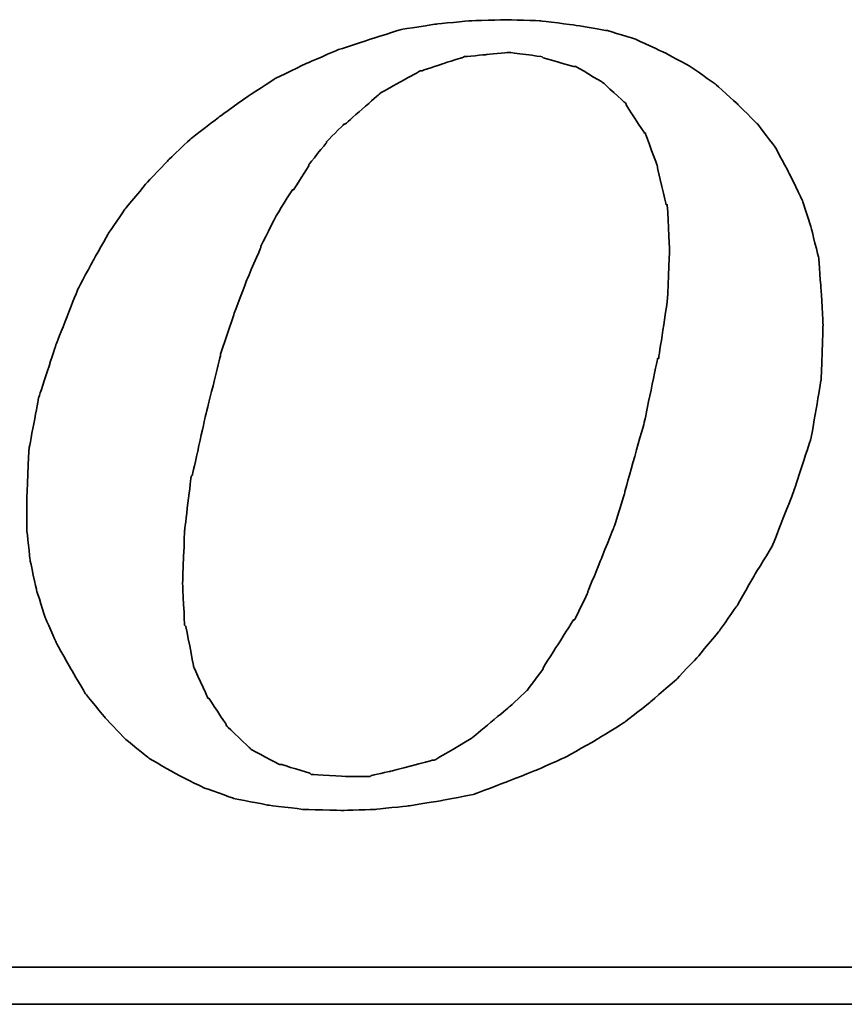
# Model space of a CAD drawing. Header units: millimetres. Extents: x -386 to 3135, y -1989 to 860.
# Tile 279 of 596: x -20 to -15, y -295 to -289. Entities that reach past the tile are written whole.
import ezdxf

# ---------------------------------------------------------------- set-up
doc = ezdxf.new("R2010")
doc.units = ezdxf.units.MM
doc.layers.add('DIM', color=4, linetype='CONTINUOUS')
doc.layers.add('layer 1', color=7, linetype='CONTINUOUS')

# ---------------------------------------------------------------- blocks, each defined once
blk = doc.blocks.new('TBI MOTION logo(完整正式版)')
at = {"layer": 'layer 1', "color": 22, "lineweight": 35}
for points, knots in [([(35.79625, -6.98375), (35.79625, -6.98375), (36.23125, -7.43875), (36.23125, -7.43875), (36.23125, -7.43875), (36.23125, -7.43875), (36.75625, -7.87125), (36.75625, -7.87125), (36.75625, -7.87125), (36.75625, -7.87125), (37.33125, -8.20375), (37.33125, -8.20375), (37.33125, -8.20375), (37.33125, -8.20375), (37.95625, -8.51875), (37.95625, -8.51875), (37.95625, -8.51875), (37.95625, -8.51875), (38.62625, -8.75875), (38.62625, -8.75875), (38.62625, -8.75875), (38.62625, -8.75875), (39.37125, -8.90375), (39.37125, -8.90375), (39.37125, -8.90375), (39.37125, -8.90375), (40.14125, -8.99875), (40.14125, -8.99875), (40.14125, -8.99875), (40.14125, -8.99875), (41.02625, -9.02375), (41.02625, -9.02375), (41.02625, -9.02375), (41.02625, -9.02375), (41.74625, -8.99875), (41.74625, -8.99875), (41.74625, -8.99875), (41.74625, -8.99875), (42.46625, -8.92375), (42.46625, -8.92375), (42.46625, -8.92375), (42.46625, -8.92375), (43.21125, -8.80625), (43.21125, -8.80625), (43.21125, -8.80625), (43.21125, -8.80625), (43.93125, -8.66375), (43.93125, -8.66375), (43.93125, -8.66375), (43.93125, -8.66375), (44.62625, -8.39875), (44.62625, -8.39875), (44.62625, -8.39875), (44.62625, -8.39875), (45.29625, -8.13375), (45.29625, -8.13375), (45.29625, -8.13375), (45.29625, -8.13375), (45.94625, -7.84375), (45.94625, -7.84375), (45.94625, -7.84375), (45.94625, -7.84375), (46.61625, -7.46375), (46.61625, -7.46375), (46.61625, -7.46375), (46.61625, -7.46375), (47.24125, -7.07875), (47.24125, -7.07875), (47.24125, -7.07875), (47.24125, -7.07875), (47.81625, -6.62375), (47.81625, -6.62375), (47.81625, -6.62375), (47.81625, -6.62375), (48.36875, -6.14375), (48.36875, -6.14375), (48.36875, -6.14375), (48.36875, -6.14375), (48.84625, -5.64125), (48.84625, -5.64125), (48.84625, -5.64125), (48.84625, -5.64125), (49.32625, -5.06375), (49.32625, -5.06375), (49.32625, -5.06375), (49.32625, -5.06375), (49.71125, -4.51374), (49.71125, -4.51374), (49.71125, -4.51374), (49.71125, -4.51374), (50.09625, -3.83874), (50.09625, -3.83874), (50.09625, -3.83874), (50.09625, -3.83874), (50.48125, -3.21374), (50.48125, -3.21374), (50.48125, -3.21374), (50.48125, -3.21374), (50.96125, -1.99125), (50.96125, -1.99125), (50.96125, -1.99125), (50.96125, -1.99125), (51.34375, -0.81875), (51.34375, -0.81875), (51.34375, -0.81875), (51.34375, -0.81875), (51.56125, 0.45624), (51.56125, 0.45624), (51.56125, 0.45624), (51.56125, 0.45624), (51.60625, 1.67624), (51.60625, 1.67624), (51.60625, 1.67624), (51.60625, 1.67624), (51.56125, 2.44625), (51.56125, 2.44625), (51.56125, 2.44625), (51.56125, 2.44625), (51.51125, 3.14125), (51.51125, 3.14125), (51.51125, 3.14125), (51.51125, 3.14125), (51.34375, 3.81125), (51.34375, 3.81125), (51.34375, 3.81125), (51.34375, 3.81125), (51.15125, 4.41125), (51.15125, 4.41125), (51.15125, 4.41125), (51.15125, 4.41125), (50.86125, 5.01125), (50.86125, 5.01125), (50.86125, 5.01125), (50.86125, 5.01125), (50.55125, 5.58875), (50.55125, 5.58875), (50.55125, 5.58875), (50.55125, 5.58875), (50.16625, 6.09125), (50.16625, 6.09125), (50.16625, 6.09125), (50.16625, 6.09125), (49.71125, 6.54875), (49.71125, 6.54875), (49.71125, 6.54875), (49.71125, 6.54875), (49.23125, 6.98125), (49.23125, 6.98125), (49.23125, 6.98125), (49.23125, 6.98125), (48.67875, 7.36625), (48.67875, 7.36625), (48.67875, 7.36625), (48.67875, 7.36625), (48.10375, 7.67625), (48.10375, 7.67625), (48.10375, 7.67625), (48.10375, 7.67625), (47.48125, 7.96375), (47.48125, 7.96375), (47.48125, 7.96375), (47.48125, 7.96375), (46.85625, 8.15625), (46.85625, 8.15625), (46.85625, 8.15625), (46.85625, 8.15625), (46.13625, 8.27624), (46.13625, 8.27624), (46.13625, 8.27624), (46.13625, 8.27624), (45.39125, 8.37125), (45.39125, 8.37125), (45.39125, 8.37125), (45.39125, 8.37125), (44.62625, 8.39624), (44.62625, 8.39624), (44.62625, 8.39624), (44.62625, 8.39624), (43.83625, 8.37125), (43.83625, 8.37125), (43.83625, 8.37125), (43.83625, 8.37125), (43.09125, 8.30125), (43.09125, 8.30125), (43.09125, 8.30125), (43.09125, 8.30125), (42.32125, 8.18125), (42.32125, 8.18125), (42.32125, 8.18125), (42.32125, 8.18125), (41.62875, 7.96375), (41.62875, 7.96375), (41.62875, 7.96375), (41.62875, 7.96375), (40.90625, 7.72625), (40.90625, 7.72625), (40.90625, 7.72625), (40.90625, 7.72625), (40.23624, 7.43625), (40.23624, 7.43625), (40.23624, 7.43625), (40.23624, 7.43625), (39.54124, 7.10125), (39.54124, 7.10125), (39.54124, 7.10125), (39.54124, 7.10125), (38.91625, 6.69125), (38.91625, 6.69125), (38.91625, 6.69125), (38.91625, 6.69125), (38.31625, 6.26125), (38.31625, 6.26125), (38.31625, 6.26125), (38.31625, 6.26125), (37.69125, 5.78125), (37.69125, 5.78125), (37.69125, 5.78125), (37.69125, 5.78125), (37.18625, 5.30125), (37.18625, 5.30125), (37.18625, 5.30125), (37.18625, 5.30125), (36.70625, 4.79624), (36.70625, 4.79624), (36.70625, 4.79624), (36.70625, 4.79624), (36.23125, 4.22125), (36.23125, 4.22125), (36.23125, 4.22125), (36.23125, 4.22125), (35.87124, 3.69375), (35.87124, 3.69375), (35.87124, 3.69375), (35.87124, 3.69375), (35.53125, 3.09125), (35.53125, 3.09125), (35.53125, 3.09125), (35.53125, 3.09125), (35.19875, 2.47125), (35.19875, 2.47125), (35.19875, 2.47125), (35.19875, 2.47125), (34.71625, 1.24625), (34.71625, 1.24625), (34.71625, 1.24625), (34.71625, 1.24625), (34.33125, 0.06874), (34.33125, 0.06874), (34.33125, 0.06874), (34.33125, 0.06874), (34.11625, -1.07875), (34.11625, -1.07875), (34.11625, -1.07875), (34.11625, -1.07875), (34.07125, -2.15875), (34.07125, -2.15875), (34.07125, -2.15875), (34.07125, -2.15875), (34.07125, -2.85375), (34.07125, -2.85375), (34.07125, -2.85375), (34.07125, -2.85375), (34.14125, -3.50375), (34.14125, -3.50375), (34.14125, -3.50375), (34.14125, -3.50375), (34.28625, -4.17375), (34.28625, -4.17375), (34.28625, -4.17375), (34.28625, -4.17375), (34.47625, -4.77624), (34.47625, -4.77624), (34.47625, -4.77624), (34.47625, -4.77624), (34.71625, -5.32625), (34.71625, -5.32625), (34.71625, -5.32625), (34.71625, -5.32625), (35.05375, -5.92875), (35.05375, -5.92875), (35.05375, -5.92875), (35.05375, -5.92875), (35.36375, -6.45375), (35.36375, -6.45375), (35.36375, -6.45375), (35.36375, -6.45375), (35.79625, -6.98375), (35.79625, -6.98375)], [0, 0, 0, 0, 0.01388889, 0.01388889, 0.01388889, 0.0138889, 0.02777778, 0.02777778, 0.02777778, 0.02777779, 0.04166667, 0.04166667, 0.04166667, 0.04166668, 0.05555556, 0.05555556, 0.05555556, 0.05555557, 0.06944444, 0.06944444, 0.06944444, 0.06944445, 0.08333333, 0.08333333, 0.08333333, 0.08333334, 0.09722222, 0.09722222, 0.09722222, 0.09722223, 0.11111111, 0.11111111, 0.11111111, 0.11111112, 0.125, 0.125, 0.125, 0.12500001, 0.13888889, 0.13888889, 0.13888889, 0.1388889, 0.15277778, 0.15277778, 0.15277778, 0.15277779, 0.16666667, 0.16666667, 0.16666667, 0.16666668, 0.18055556, 0.18055556, 0.18055556, 0.18055557, 0.19444444, 0.19444444, 0.19444444, 0.19444445, 0.20833333, 0.20833333, 0.20833333, 0.20833334, 0.22222222, 0.22222222, 0.22222222, 0.22222223, 0.23611111, 0.23611111, 0.23611111, 0.23611112, 0.25, 0.25, 0.25, 0.25000001, 0.26388889, 0.26388889, 0.26388889, 0.2638889, 0.27777778, 0.27777778, 0.27777778, 0.27777779, 0.29166667, 0.29166667, 0.29166667, 0.29166668, 0.30555556, 0.30555556, 0.30555556, 0.30555557, 0.31944444, 0.31944444, 0.31944444, 0.31944445, 0.33333333, 0.33333333, 0.33333333, 0.33333334, 0.34722222, 0.34722222, 0.34722222, 0.34722223, 0.36111111, 0.36111111, 0.36111111, 0.36111112, 0.375, 0.375, 0.375, 0.37500001, 0.38888889, 0.38888889, 0.38888889, 0.3888889, 0.40277778, 0.40277778, 0.40277778, 0.40277779, 0.41666667, 0.41666667, 0.41666667, 0.41666668, 0.43055556, 0.43055556, 0.43055556, 0.43055557, 0.44444444, 0.44444444, 0.44444444, 0.44444445, 0.45833333, 0.45833333, 0.45833333, 0.45833334, 0.47222222, 0.47222222, 0.47222222, 0.47222223, 0.48611111, 0.48611111, 0.48611111, 0.48611112, 0.5, 0.5, 0.5, 0.50000001, 0.51388889, 0.51388889, 0.51388889, 0.5138889, 0.52777778, 0.52777778, 0.52777778, 0.52777779, 0.54166667, 0.54166667, 0.54166667, 0.54166668, 0.55555556, 0.55555556, 0.55555556, 0.55555557, 0.56944444, 0.56944444, 0.56944444, 0.56944445, 0.58333333, 0.58333333, 0.58333333, 0.58333334, 0.59722222, 0.59722222, 0.59722222, 0.59722223, 0.61111111, 0.61111111, 0.61111111, 0.61111112, 0.625, 0.625, 0.625, 0.62500001, 0.63888889, 0.63888889, 0.63888889, 0.6388889, 0.65277778, 0.65277778, 0.65277778, 0.65277779, 0.66666667, 0.66666667, 0.66666667, 0.66666668, 0.68055556, 0.68055556, 0.68055556, 0.68055557, 0.69444444, 0.69444444, 0.69444444, 0.69444445, 0.70833333, 0.70833333, 0.70833333, 0.70833334, 0.72222222, 0.72222222, 0.72222222, 0.72222223, 0.73611111, 0.73611111, 0.73611111, 0.73611112, 0.75, 0.75, 0.75, 0.75000001, 0.76388889, 0.76388889, 0.76388889, 0.7638889, 0.77777778, 0.77777778, 0.77777778, 0.77777779, 0.79166667, 0.79166667, 0.79166667, 0.79166668, 0.80555556, 0.80555556, 0.80555556, 0.80555557, 0.81944444, 0.81944444, 0.81944444, 0.81944445, 0.83333333, 0.83333333, 0.83333333, 0.83333334, 0.84722222, 0.84722222, 0.84722222, 0.84722223, 0.86111111, 0.86111111, 0.86111111, 0.86111112, 0.875, 0.875, 0.875, 0.87500001, 0.88888889, 0.88888889, 0.88888889, 0.8888889, 0.90277778, 0.90277778, 0.90277778, 0.90277779, 0.91666667, 0.91666667, 0.91666667, 0.91666668, 0.93055556, 0.93055556, 0.93055556, 0.93055557, 0.94444444, 0.94444444, 0.94444444, 0.94444445, 0.95833333, 0.95833333, 0.95833333, 0.95833334, 0.97222222, 0.97222222, 0.97222222, 0.97222223, 0.98611111, 0.98611111, 0.98611111, 0.98611112, 1, 1, 1, 1]), ([(38.33875, 1.03124), (38.33875, 1.03124), (38.62625, 1.89625), (38.62625, 1.89625), (38.62625, 1.89625), (38.62625, 1.89625), (38.91625, 2.66375), (38.91625, 2.66375), (38.91625, 2.66375), (38.91625, 2.66375), (39.22625, 3.38125), (39.22625, 3.38125), (39.22625, 3.38125), (39.22625, 3.38125), (39.22625, 3.40624), (39.22625, 3.40624), (39.22625, 3.40624), (39.22625, 3.40624), (39.56124, 4.07624), (39.56124, 4.07624), (39.56124, 4.07624), (39.56124, 4.07624), (39.92125, 4.65125), (39.92125, 4.65125), (39.92125, 4.65125), (39.92125, 4.65125), (39.94625, 4.65125), (39.94625, 4.65125), (39.94625, 4.65125), (39.94625, 4.65125), (40.28125, 5.17875), (40.28125, 5.17875), (40.28125, 5.17875), (40.28125, 5.17875), (40.28125, 5.20375), (40.28125, 5.20375), (40.28125, 5.20375), (40.28125, 5.20375), (40.66875, 5.68625), (40.66875, 5.68625), (40.66875, 5.68625), (40.66875, 5.68625), (40.66875, 5.70625), (40.66875, 5.70625), (40.66875, 5.70625), (40.66875, 5.70625), (41.05124, 6.09125), (41.05124, 6.09125), (41.05124, 6.09125), (41.05124, 6.09125), (41.07625, 6.09125), (41.07625, 6.09125), (41.07625, 6.09125), (41.07625, 6.09125), (41.84125, 6.76625), (41.84125, 6.76625), (41.84125, 6.76625), (41.84125, 6.76625), (41.86625, 6.78625), (41.86625, 6.78625), (41.86625, 6.78625), (41.86625, 6.78625), (42.73125, 7.26624), (42.73125, 7.26624), (42.73125, 7.26624), (42.73125, 7.26624), (42.75625, 7.26624), (42.75625, 7.26624), (42.75625, 7.26624), (42.75625, 7.26624), (43.18625, 7.41125), (43.18625, 7.41125), (43.18625, 7.41125), (43.18625, 7.41125), (43.64125, 7.55625), (43.64125, 7.55625), (43.64125, 7.55625), (43.64125, 7.55625), (43.66625, 7.55625), (43.66625, 7.55625), (43.66625, 7.55625), (43.66625, 7.55625), (43.69125, 7.58124), (43.69125, 7.58124), (43.69125, 7.58124), (43.69125, 7.58124), (44.19125, 7.62625), (44.19125, 7.62625), (44.19125, 7.62625), (44.19125, 7.62625), (44.67125, 7.67625), (44.67125, 7.67625), (44.67125, 7.67625), (44.67125, 7.67625), (44.69625, 7.67625), (44.69625, 7.67625), (44.69625, 7.67625), (44.69625, 7.67625), (45.41875, 7.58124), (45.41875, 7.58124), (45.41875, 7.58124), (45.41875, 7.58124), (45.44125, 7.55625), (45.44125, 7.55625), (45.44125, 7.55625), (45.44125, 7.55625), (46.11125, 7.36625), (46.11125, 7.36625), (46.11125, 7.36625), (46.11125, 7.36625), (46.13625, 7.36625), (46.13625, 7.36625), (46.13625, 7.36625), (46.13625, 7.36625), (46.15875, 7.36625), (46.15875, 7.36625), (46.15875, 7.36625), (46.15875, 7.36625), (46.73625, 7.02624), (46.73625, 7.02624), (46.73625, 7.02624), (46.73625, 7.02624), (46.76125, 7.00624), (46.76125, 7.00624), (46.76125, 7.00624), (46.76125, 7.00624), (47.24125, 6.57124), (47.24125, 6.57124), (47.24125, 6.57124), (47.24125, 6.57124), (47.26625, 6.54875), (47.26625, 6.54875), (47.26625, 6.54875), (47.26625, 6.54875), (47.26625, 6.52375), (47.26625, 6.52375), (47.26625, 6.52375), (47.26625, 6.52375), (47.67375, 5.89875), (47.67375, 5.89875), (47.67375, 5.89875), (47.67375, 5.89875), (47.69625, 5.89875), (47.69625, 5.89875), (47.69625, 5.89875), (47.69625, 5.89875), (47.69625, 5.87625), (47.69625, 5.87625), (47.69625, 5.87625), (47.69625, 5.87625), (47.96125, 5.15625), (47.96125, 5.15625), (47.96125, 5.15625), (47.96125, 5.15625), (47.96125, 5.13125), (47.96125, 5.13125), (47.96125, 5.13125), (47.96125, 5.13125), (48.15125, 4.31875), (48.15125, 4.31875), (48.15125, 4.31875), (48.15125, 4.31875), (48.17625, 4.31875), (48.17625, 4.31875), (48.17625, 4.31875), (48.17625, 4.31875), (48.17625, 4.29125), (48.17625, 4.29125), (48.17625, 4.29125), (48.17625, 4.29125), (48.22625, 3.33125), (48.22625, 3.33125), (48.22625, 3.33125), (48.22625, 3.33125), (48.22625, 3.30875), (48.22625, 3.30875), (48.22625, 3.30875), (48.22625, 3.30875), (48.17625, 2.20624), (48.17625, 2.20624), (48.17625, 2.20624), (48.17625, 2.20624), (48.17625, 2.18124), (48.17625, 2.18124), (48.17625, 2.18124), (48.17625, 2.18124), (47.98375, 0.93624), (47.98375, 0.93624), (47.98375, 0.93624), (47.98375, 0.93624), (47.96125, 0.93624), (47.96125, 0.93624), (47.96125, 0.93624), (47.96125, 0.93624), (47.67375, -0.45874), (47.67375, -0.45874), (47.67375, -0.45874), (47.67375, -0.45874), (47.24125, -1.99125), (47.24125, -1.99125), (47.24125, -1.99125), (47.24125, -1.99125), (47.24125, -2.01874), (47.24125, -2.01874), (47.24125, -2.01874), (47.24125, -2.01874), (47.00125, -2.78375), (47.00125, -2.78375), (47.00125, -2.78375), (47.00125, -2.78375), (46.71125, -3.50375), (46.71125, -3.50375), (46.71125, -3.50375), (46.71125, -3.50375), (46.42625, -4.19875), (46.42625, -4.19875), (46.42625, -4.19875), (46.42625, -4.19875), (46.42625, -4.22375), (46.42625, -4.22375), (46.42625, -4.22375), (46.42625, -4.22375), (46.13625, -4.82374), (46.13625, -4.82374), (46.13625, -4.82374), (46.13625, -4.82374), (46.11125, -4.82374), (46.11125, -4.82374), (46.11125, -4.82374), (46.11125, -4.82374), (45.77625, -5.35125), (45.77625, -5.35125), (45.77625, -5.35125), (45.77625, -5.35125), (45.44125, -5.87875), (45.44125, -5.87875), (45.44125, -5.87875), (45.44125, -5.87875), (45.44125, -5.90375), (45.44125, -5.90375), (45.44125, -5.90375), (45.44125, -5.90375), (45.10625, -6.35875), (45.10625, -6.35875), (45.10625, -6.35875), (45.10625, -6.35875), (45.08125, -6.38375), (45.08125, -6.38375), (45.08125, -6.38375), (45.08125, -6.38375), (44.69625, -6.74375), (44.69625, -6.74375), (44.69625, -6.74375), (44.69625, -6.74375), (43.88375, -7.41625), (43.88375, -7.41625), (43.88375, -7.41625), (43.88375, -7.41625), (43.85625, -7.43875), (43.85625, -7.43875), (43.85625, -7.43875), (43.85625, -7.43875), (43.04125, -7.91875), (43.04125, -7.91875), (43.04125, -7.91875), (43.04125, -7.91875), (43.01625, -7.91875), (43.01625, -7.91875), (43.01625, -7.91875), (43.01625, -7.91875), (42.99625, -7.91875), (42.99625, -7.91875), (42.99625, -7.91875), (42.99625, -7.91875), (42.08125, -8.15875), (42.08125, -8.15875), (42.08125, -8.15875), (42.08125, -8.15875), (41.65125, -8.25625), (41.65125, -8.25625), (41.65125, -8.25625), (41.65125, -8.25625), (41.62875, -8.27875), (41.62875, -8.27875), (41.62875, -8.27875), (41.62875, -8.27875), (41.60125, -8.27875), (41.60125, -8.27875), (41.60125, -8.27875), (41.60125, -8.27875), (41.12125, -8.27875), (41.12125, -8.27875), (41.12125, -8.27875), (41.12125, -8.27875), (40.35624, -8.23125), (40.35624, -8.23125), (40.35624, -8.23125), (40.35624, -8.23125), (40.33125, -8.23125), (40.33125, -8.23125), (40.33125, -8.23125), (40.33125, -8.23125), (40.30625, -8.20375), (40.30625, -8.20375), (40.30625, -8.20375), (40.30625, -8.20375), (39.68375, -8.01375), (39.68375, -8.01375), (39.68375, -8.01375), (39.68375, -8.01375), (39.66124, -8.01375), (39.66124, -8.01375), (39.66124, -8.01375), (39.66124, -8.01375), (39.63625, -8.01375), (39.63625, -8.01375), (39.63625, -8.01375), (39.63625, -8.01375), (39.01125, -7.67875), (39.01125, -7.67875), (39.01125, -7.67875), (39.01125, -7.67875), (38.98875, -7.65375), (38.98875, -7.65375), (38.98875, -7.65375), (38.98875, -7.65375), (38.48625, -7.17375), (38.48625, -7.17375), (38.48625, -7.17375), (38.48625, -7.17375), (38.45875, -7.14875), (38.45875, -7.14875), (38.45875, -7.14875), (38.45875, -7.14875), (38.45875, -7.12875), (38.45875, -7.12875), (38.45875, -7.12875), (38.45875, -7.12875), (38.07625, -6.54875), (38.07625, -6.54875), (38.07625, -6.54875), (38.07625, -6.54875), (38.05125, -6.54875), (38.05125, -6.54875), (38.05125, -6.54875), (38.05125, -6.54875), (38.05125, -6.52875), (38.05125, -6.52875), (38.05125, -6.52875), (38.05125, -6.52875), (37.74125, -5.85375), (37.74125, -5.85375), (37.74125, -5.85375), (37.74125, -5.85375), (37.74125, -5.82875), (37.74125, -5.82875), (37.74125, -5.82875), (37.74125, -5.82875), (37.57375, -4.96875), (37.57375, -4.96875), (37.57375, -4.96875), (37.57375, -4.96875), (37.54625, -4.94375), (37.54625, -4.94375), (37.54625, -4.94375), (37.54625, -4.94375), (37.50125, -4.03375), (37.50125, -4.03375), (37.50125, -4.03375), (37.50125, -4.03375), (37.50125, -4.00875), (37.50125, -4.00875), (37.50125, -4.00875), (37.50125, -4.00875), (37.54625, -2.85375), (37.54625, -2.85375), (37.54625, -2.85375), (37.54625, -2.85375), (37.69125, -1.65875), (37.69125, -1.65875), (37.69125, -1.65875), (37.69125, -1.65875), (37.71624, -1.63375), (37.71624, -1.63375), (37.71624, -1.63375), (37.71624, -1.63375), (38.00375, -0.33875), (38.00375, -0.33875), (38.00375, -0.33875), (38.00375, -0.33875), (38.33875, 1.00624), (38.33875, 1.00624), (38.33875, 1.00624), (38.33875, 1.00624), (38.33875, 1.03124), (38.33875, 1.03124)], [0, 0, 0, 0, 0.01010101, 0.01010101, 0.01010101, 0.01010102, 0.02020202, 0.02020202, 0.02020202, 0.02020203, 0.03030303, 0.03030303, 0.03030303, 0.03030304, 0.04040404, 0.04040404, 0.04040404, 0.04040405, 0.05050505, 0.05050505, 0.05050505, 0.05050506, 0.06060606, 0.06060606, 0.06060606, 0.06060607, 0.07070707, 0.07070707, 0.07070707, 0.07070708, 0.08080808, 0.08080808, 0.08080808, 0.08080809, 0.09090909, 0.09090909, 0.09090909, 0.0909091, 0.1010101, 0.1010101, 0.1010101, 0.10101011, 0.11111111, 0.11111111, 0.11111111, 0.11111112, 0.12121212, 0.12121212, 0.12121212, 0.12121213, 0.13131313, 0.13131313, 0.13131313, 0.13131314, 0.14141414, 0.14141414, 0.14141414, 0.14141415, 0.15151515, 0.15151515, 0.15151515, 0.15151516, 0.16161616, 0.16161616, 0.16161616, 0.16161617, 0.17171717, 0.17171717, 0.17171717, 0.17171718, 0.18181818, 0.18181818, 0.18181818, 0.18181819, 0.19191919, 0.19191919, 0.19191919, 0.1919192, 0.2020202, 0.2020202, 0.2020202, 0.20202021, 0.21212121, 0.21212121, 0.21212121, 0.21212122, 0.22222222, 0.22222222, 0.22222222, 0.22222223, 0.23232323, 0.23232323, 0.23232323, 0.23232324, 0.24242424, 0.24242424, 0.24242424, 0.24242425, 0.25252525, 0.25252525, 0.25252525, 0.25252526, 0.26262626, 0.26262626, 0.26262626, 0.26262627, 0.27272727, 0.27272727, 0.27272727, 0.27272728, 0.28282828, 0.28282828, 0.28282828, 0.28282829, 0.29292929, 0.29292929, 0.29292929, 0.2929293, 0.3030303, 0.3030303, 0.3030303, 0.30303031, 0.31313131, 0.31313131, 0.31313131, 0.31313132, 0.32323232, 0.32323232, 0.32323232, 0.32323233, 0.33333333, 0.33333333, 0.33333333, 0.33333334, 0.34343434, 0.34343434, 0.34343434, 0.34343435, 0.35353535, 0.35353535, 0.35353535, 0.35353536, 0.36363636, 0.36363636, 0.36363636, 0.36363637, 0.37373737, 0.37373737, 0.37373737, 0.37373738, 0.38383838, 0.38383838, 0.38383838, 0.38383839, 0.39393939, 0.39393939, 0.39393939, 0.3939394, 0.4040404, 0.4040404, 0.4040404, 0.40404041, 0.41414141, 0.41414141, 0.41414141, 0.41414142, 0.42424242, 0.42424242, 0.42424242, 0.42424243, 0.43434343, 0.43434343, 0.43434343, 0.43434344, 0.44444444, 0.44444444, 0.44444444, 0.44444445, 0.45454545, 0.45454545, 0.45454545, 0.45454546, 0.46464646, 0.46464646, 0.46464646, 0.46464647, 0.47474747, 0.47474747, 0.47474747, 0.47474748, 0.48484848, 0.48484848, 0.48484848, 0.48484849, 0.49494949, 0.49494949, 0.49494949, 0.4949495, 0.50505051, 0.50505051, 0.50505051, 0.50505052, 0.51515152, 0.51515152, 0.51515152, 0.51515153, 0.52525253, 0.52525253, 0.52525253, 0.52525254, 0.53535354, 0.53535354, 0.53535354, 0.53535355, 0.54545455, 0.54545455, 0.54545455, 0.54545456, 0.55555556, 0.55555556, 0.55555556, 0.55555557, 0.56565657, 0.56565657, 0.56565657, 0.56565658, 0.57575758, 0.57575758, 0.57575758, 0.57575759, 0.58585859, 0.58585859, 0.58585859, 0.5858586, 0.5959596, 0.5959596, 0.5959596, 0.59595961, 0.60606061, 0.60606061, 0.60606061, 0.60606062, 0.61616162, 0.61616162, 0.61616162, 0.61616163, 0.62626263, 0.62626263, 0.62626263, 0.62626264, 0.63636364, 0.63636364, 0.63636364, 0.63636365, 0.64646465, 0.64646465, 0.64646465, 0.64646466, 0.65656566, 0.65656566, 0.65656566, 0.65656567, 0.66666667, 0.66666667, 0.66666667, 0.66666668, 0.67676768, 0.67676768, 0.67676768, 0.67676769, 0.68686869, 0.68686869, 0.68686869, 0.6868687, 0.6969697, 0.6969697, 0.6969697, 0.69696971, 0.70707071, 0.70707071, 0.70707071, 0.70707072, 0.71717172, 0.71717172, 0.71717172, 0.71717173, 0.72727273, 0.72727273, 0.72727273, 0.72727274, 0.73737374, 0.73737374, 0.73737374, 0.73737375, 0.74747475, 0.74747475, 0.74747475, 0.74747476, 0.75757576, 0.75757576, 0.75757576, 0.75757577, 0.76767677, 0.76767677, 0.76767677, 0.76767678, 0.77777778, 0.77777778, 0.77777778, 0.77777779, 0.78787879, 0.78787879, 0.78787879, 0.7878788, 0.7979798, 0.7979798, 0.7979798, 0.79797981, 0.80808081, 0.80808081, 0.80808081, 0.80808082, 0.81818182, 0.81818182, 0.81818182, 0.81818183, 0.82828283, 0.82828283, 0.82828283, 0.82828284, 0.83838384, 0.83838384, 0.83838384, 0.83838385, 0.84848485, 0.84848485, 0.84848485, 0.84848486, 0.85858586, 0.85858586, 0.85858586, 0.85858587, 0.86868687, 0.86868687, 0.86868687, 0.86868688, 0.87878788, 0.87878788, 0.87878788, 0.87878789, 0.88888889, 0.88888889, 0.88888889, 0.8888889, 0.8989899, 0.8989899, 0.8989899, 0.89898991, 0.90909091, 0.90909091, 0.90909091, 0.90909092, 0.91919192, 0.91919192, 0.91919192, 0.91919193, 0.92929293, 0.92929293, 0.92929293, 0.92929294, 0.93939394, 0.93939394, 0.93939394, 0.93939395, 0.94949495, 0.94949495, 0.94949495, 0.94949496, 0.95959596, 0.95959596, 0.95959596, 0.95959597, 0.96969697, 0.96969697, 0.96969697, 0.96969698, 0.97979798, 0.97979798, 0.97979798, 0.97979799, 0.98989899, 0.98989899, 0.98989899, 0.989899, 1, 1, 1, 1]), ([(75.90875, -9.47875), (75.90875, -9.47875), (75.90875, -12.28625), (75.90875, -12.28625), (75.90875, -12.28625), (75.90875, -12.28625), (75.90875, -12.47875), (75.90875, -12.47875), (75.90875, -12.47875), (75.90875, -12.47875), (75.71625, -12.47875), (75.71625, -12.47875), (75.71625, -12.47875), (75.71625, -12.47875), (-88.32875, -12.47875), (-88.32875, -12.47875), (-88.32875, -12.47875), (-88.32875, -12.47875), (-88.32875, -13.29375), (-88.32875, -13.29375), (-88.32875, -13.29375), (-88.32875, -13.29375), (82.89125, -13.29375), (82.89125, -13.29375), (82.89125, -13.29375), (82.89125, -13.29375), (75.90875, -9.47875), (75.90875, -9.47875)], [0, 0, 0, 0, 0.14285714, 0.14285714, 0.14285714, 0.14285715, 0.28571429, 0.28571429, 0.28571429, 0.2857143, 0.42857143, 0.42857143, 0.42857143, 0.42857144, 0.57142857, 0.57142857, 0.57142857, 0.57142858, 0.71428571, 0.71428571, 0.71428571, 0.71428572, 0.85714286, 0.85714286, 0.85714286, 0.85714287, 1, 1, 1, 1])]:
    blk.add_open_spline(points, degree=3, knots=knots, dxfattribs=at)

msp = doc.modelspace()

# ---------------------------------------------------------------- block references
at = {"layer": 'DIM', "color": 7, "xscale": 0.2802190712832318, "yscale": 0.2802190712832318, "zscale": 0.2802190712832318}
msp.add_blockref('TBI MOTION logo(完整正式版)', (-29.4106, -291.5432), dxfattribs=at)

doc.saveas('drawing.dxf')
